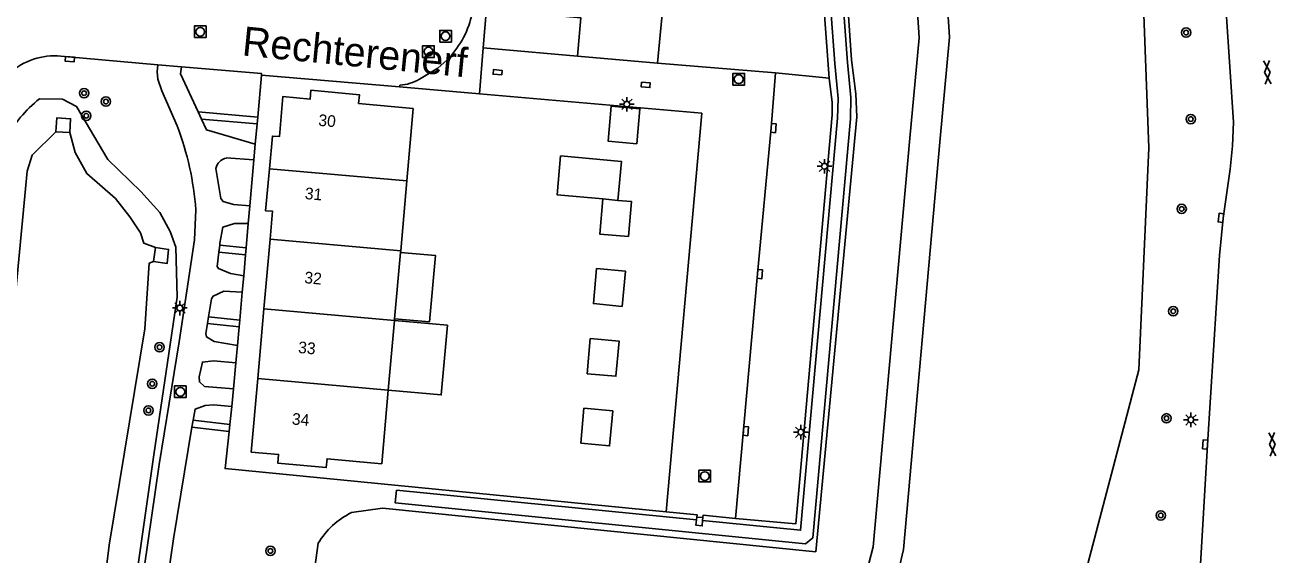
# Model space of a CAD drawing. Extents: x 124000 to 128010, y 398999 to 403000.
# Drawn here: x 126458.5 to 126565.7, y 400224.1 to 400269.5 of the extents above; entities that cross this region are included whole.
import ezdxf

# ---------------------------------------------------------------- set-up
doc = ezdxf.new("R2010")
doc.units = 0
for name, color, linetype in [('gg-afsc-erfafscheiding', 7, 'Continuous'), ('gg-anno-huisnummerreeks BGT', 7, 'Continuous'), ('gg-anno-openbare ruimte label', 7, 'Continuous'), ('gg-bbg-bijgebouw', 7, 'Continuous'), ('gg-bbg-hoofdgebouw', 7, 'Continuous'), ('gg-bbg-luifel en loopbrug', 7, 'Continuous'), ('gg-bbg-tussenscheiding', 7, 'Continuous'), ('gg-knt-bovenkant onderkant talud', 7, 'Continuous'), ('gg-knt-verharding', 7, 'Continuous'), ('gg-knt-verharding nz', 7, 'Continuous'), ('gg-kntw-greppel-droge sloot', 7, 'Continuous'), ('gg-kntw-waterlijn', 7, 'Continuous'), ('gg-kwrk-uitstroombak niveau min 01', 7, 'Continuous'), ('gt-grn-weggrens', 7, 'Continuous'), ('gt-symb-boom', 7, 'Continuous'), ('gt-symb-gesloten verharding', 7, 'Continuous'), ('gt-symb-kolk', 7, 'Continuous'), ('gt-symb-kolk center center', 7, 'Continuous'), ('gt-symb-lichtmast', 7, 'Continuous'), ('gt-symb-rioolschacht', 7, 'Continuous')]:
    doc.layers.add(name, color=color, linetype=linetype)

# ---------------------------------------------------------------- blocks, each defined once
blk = doc.blocks.new('gt0-KOLK')
at = {"layer": 'gt-symb-kolk'}
blk.add_lwpolyline([(0, 0), (0.38, 0), (0.38, 0.4), (-0.38, 0.4), (-0.38, 0), (0, 0)], dxfattribs=at)
blk = doc.blocks.new('gt0-GESVH1')
at = {"layer": 'gt-symb-gesloten verharding'}
for p, q in [((-0.99, -0.26), (0.01, 0.24)), ((0.01, -0.26), (-0.99, 0.24)), ((0.01, 0.24), (1.01, -0.26)), ((1.01, 0.24), (0.01, -0.26))]:
    blk.add_line(p, q, dxfattribs=at)
blk = doc.blocks.new('gt0-LMAST')
at = {"layer": 'gt-symb-lichtmast'}
for p, q in [((-0.18, 0.17), (-0.45, 0.44)), ((-0.01, 0.25), (-0.01, 0.62)), ((0.17, 0.17), (0.44, 0.44)), ((-0.26, 0), (-0.63, 0)), ((-0.18, -0.18), (-0.45, -0.45)), ((-0.01, -0.25), (-0.01, -0.63)), ((0.44, -0.45), (0.17, -0.18)), ((0.24, 0), (0.62, 0))]:
    blk.add_line(p, q, dxfattribs=at)
blk.add_circle((-0.01, 0), 0.25, dxfattribs=at)
blk = doc.blocks.new('gt0-BOOM')
at = {"layer": 'gt-symb-boom'}
for radius in [0.4, 0.2]:
    blk.add_circle((0, 0), radius, dxfattribs=at)
blk = doc.blocks.new('gt0-RS')
at = {"layer": 'gt-symb-rioolschacht'}
blk.add_lwpolyline([(-0.5, -0.5), (0.5, -0.5), (0.5, 0.5), (-0.5, 0.5)], close=True, dxfattribs=at)
blk.add_circle((0, 0), 0.375, dxfattribs=at)
blk = doc.blocks.new('gt0-KOLKCC')
at = {"layer": 'gt-symb-kolk center center'}
blk.add_lwpolyline([(-0.38, 0.2), (0.37, 0.2), (0.37, -0.2), (-0.38, -0.2)], close=True, dxfattribs=at)

msp = doc.modelspace()

# ---------------------------------------------------------------- linework, layer by layer
at = {"layer": 'gg-afsc-erfafscheiding'}
for p, q in [((126527.41, 400264.91), (126526.42, 400277.93)), ((126476.04, 400235.23), (126476.21, 400236.77)), ((126475.98, 400234.65), (126476.04, 400235.23))]:
    msp.add_line(p, q, dxfattribs=at)
msp.add_lwpolyline([(126513.43, 400227.75), (126475.62, 400231.47), (126475.98, 400234.65)], dxfattribs=at)
at = {"layer": 'gg-bbg-bijgebouw'}
msp.add_line((126508, 400254.56), (126509.3, 400254.44), dxfattribs=at)
for points in [[(126510.91, 400259.29), (126508.45, 400259.51), (126508.72, 400262.51), (126511.18, 400262.29), (126510.91, 400259.29)], [(126510.2, 400251.33), (126507.74, 400251.55), (126508, 400254.56)], [(126509.3, 400254.44), (126510.47, 400254.34), (126510.2, 400251.33)], [(126509.67, 400245.36), (126507.2, 400245.59), (126507.47, 400248.59), (126509.95, 400248.36), (126509.67, 400245.36)], [(126506.66, 400239.59), (126506.93, 400242.6), (126509.4, 400242.39), (126509.13, 400239.37), (126506.66, 400239.59)], [(126506.11, 400233.63), (126506.39, 400236.63), (126508.86, 400236.4), (126508.58, 400233.4), (126506.11, 400233.63)]]:
    msp.add_lwpolyline(points, dxfattribs=at)
at = {"layer": 'gg-bbg-hoofdgebouw'}
for p, q in [((126512.7, 400266.18), (126513.55, 400275.49)), ((126505.82, 400266.79), (126512.7, 400266.18)), ((126491.76, 400262.32), (126491.21, 400256.1)), ((126491.21, 400256.1), (126490.68, 400250.12)), ((126479.49, 400251.12), (126478.96, 400245.14)), ((126490.66, 400249.98), (126490.16, 400244.29)), ((126490.68, 400250.12), (126490.66, 400249.98)), ((126478.96, 400245.14), (126478.43, 400239.17)), ((126490.14, 400244.15), (126489.61, 400238.17)), ((126490.16, 400244.29), (126490.14, 400244.15)), ((126489.61, 400238.17), (126489.05, 400231.88))]:
    msp.add_line(p, q, dxfattribs=at)
for points in [[(126501.32, 400270.5), (126506.11, 400270.08), (126505.82, 400266.79)], [(126491.76, 400262.32), (126487.07, 400262.74), (126487.14, 400263.49), (126482.99, 400263.87), (126482.92, 400263.12), (126480.58, 400263.34), (126480.28, 400259.9), (126479.68, 400259.95), (126479.43, 400257.15)], [(126479.43, 400257.15), (126479.1, 400253.55), (126479.7, 400253.5), (126479.49, 400251.12)], [(126478.43, 400239.17), (126477.87, 400232.88), (126480.21, 400232.67), (126480.15, 400231.92), (126484.3, 400231.55), (126484.37, 400232.3), (126489.05, 400231.88)]]:
    msp.add_lwpolyline(points, dxfattribs=at)
at = {"layer": 'gg-bbg-luifel en loopbrug'}
for points in [[(126508, 400254.56), (126504.1, 400254.91), (126504.39, 400258.24), (126509.6, 400257.77), (126509.3, 400254.44)], [(126490.66, 400249.98), (126493.65, 400249.72), (126493.14, 400244.03), (126490.16, 400244.29)], [(126489.61, 400238.17), (126494.15, 400237.77), (126494.68, 400243.74), (126490.14, 400244.15)]]:
    msp.add_lwpolyline(points, dxfattribs=at)
at = {"layer": 'gg-bbg-tussenscheiding'}
for p, q in [((126479.43, 400257.15), (126491.21, 400256.1)), ((126490.68, 400250.12), (126479.49, 400251.12)), ((126478.96, 400245.14), (126490.14, 400244.15)), ((126478.43, 400239.17), (126489.61, 400238.17))]:
    msp.add_line(p, q, dxfattribs=at)
at = {"layer": 'gg-knt-bovenkant onderkant talud'}
for points in [[(126538.48, 400402.38), (126542.87, 400398.56), (126545.53, 400392.35), (126546.83, 400386.49), (126547.29, 400376.85), (126553.13, 400307.56), (126553.68, 400288.63), (126554.81, 400258.94), (126553.96, 400239.93), (126548.25, 400218.3)], [(126530.43, 400221.91), (126531.18, 400224.77), (126534.31, 400259.76), (126535.13, 400268.36), (126532.26, 400312.24), (126527.14, 400379.17), (126525.89, 400397.4), (126525.5, 400401.88)], [(126486.47, 400227.7), (126489.11, 400228.06), (126526.26, 400224.34), (126529.79, 400261.6), (126529.7, 400263.55), (126529.32, 400266.47), (126526.29, 400310.88), (126526.47, 400312.13), (126527.05, 400313.76), (126527.2, 400314.94), (126525.86, 400333.47), (126524.14, 400355.31), (126522.63, 400356.82), (126519.42, 400400.63)], [(126533.83, 400397.23), (126534.14, 400396.8), (126534.87, 400391.28), (126533.56, 400387.8), (126531.41, 400384.85), (126529.73, 400379.37), (126534.86, 400312.42), (126537.73, 400268.42), (126536.89, 400259.41), (126533.77, 400224.54), (126532.72, 400220.02)], [(126459.72, 400263.13), (126461.7, 400263.12), (126462.9, 400262.48), (126465.57, 400257.95), (126468.4, 400255.21), (126470.04, 400253.39), (126470.92, 400251.76), (126471.41, 400250.42), (126471.53, 400246.14), (126469.53, 400232.65), (126468.05, 400222.44)], [(126483.08, 400217.43), (126483.01, 400220.72), (126483.61, 400225.07)]]:
    msp.add_lwpolyline(points, dxfattribs=at)
for centre, radius, start, end in [((126467.24, 400253.81), 11.98, 128.901, 150.5965), ((126489.48, 400221.54), 6.85, 116.1151, 149.0183)]:
    msp.add_arc(centre, radius, start, end, dxfattribs=at)
at = {"layer": 'gg-knt-verharding'}
for p, q in [((126561.35, 400272), (126561.74, 400265.88)), ((126498.02, 400270.87), (126497.76, 400267.49)), ((126497.76, 400267.49), (126505.82, 400266.79)), ((126469.87, 400266.05), (126461.85, 400266.76)), ((126471.88, 400265.88), (126469.87, 400266.05)), ((126512.7, 400266.18), (126522.8, 400265.36)), ((126478.42, 400261.57), (126478.75, 400265.17)), ((126490.59, 400264.15), (126478.75, 400265.17)), ((126522.8, 400265.36), (126527.41, 400264.91)), ((126497.42, 400263.55), (126490.59, 400264.15)), ((126473.61, 400261.39), (126473.32, 400262.01)), ((126478.42, 400261.57), (126473.32, 400262.01)), ((126478.37, 400260.99), (126478.42, 400261.57)), ((126478.37, 400260.99), (126473.61, 400261.39)), ((126478.21, 400259.24), (126478.37, 400260.99)), ((126478.21, 400259.24), (126478.09, 400257.92)), ((126478.09, 400257.92), (126475.73, 400258.07)), ((126478.09, 400257.92), (126477.75, 400253.97)), ((126477.75, 400253.97), (126477.6, 400252.46)), ((126477.42, 400250.36), (126477.6, 400252.46)), ((126475.17, 400250.59), (126475.09, 400249.99)), ((126477.38, 400249.77), (126475.09, 400249.99)), ((126475.17, 400250.59), (126477.42, 400250.36)), ((126477.23, 400247.98), (126477.38, 400249.77)), ((126477.38, 400249.77), (126477.42, 400250.36)), ((126477.23, 400247.98), (126477.1, 400246.57)), ((126477.1, 400246.57), (126476.89, 400244.19)), ((126474.21, 400244.47), (126474.12, 400243.9)), ((126474.21, 400244.47), (126476.89, 400244.19)), ((126476.84, 400243.6), (126474.12, 400243.9)), ((126476.84, 400243.6), (126476.7, 400242.01)), ((126476.89, 400244.19), (126476.84, 400243.6)), ((126476.7, 400242.01), (126476.55, 400240.52)), ((126476.55, 400240.52), (126476.34, 400238.29)), ((126476.34, 400238.29), (126476.21, 400236.77)), ((126472.89, 400235.61), (126472.79, 400235)), ((126475.98, 400234.65), (126472.79, 400235)), ((126472.89, 400235.61), (126476.04, 400235.23))]:
    msp.add_line(p, q, dxfattribs=at)
for points in [[(126469.87, 400266.05), (126469.81, 400265.45), (126469.86, 400264.83), (126470.2, 400263.81), (126471.53, 400260.81)], [(126473.32, 400262.01), (126471.8, 400265.29), (126471.88, 400265.88)], [(126478.75, 400265.17), (126478.75, 400265.3), (126471.88, 400265.88)], [(126561.74, 400265.88), (126562.07, 400261.15), (126561.98, 400259.12), (126561.79, 400257.1), (126561.18, 400252.92), (126560.86, 400249.72), (126559.83, 400233.51), (126559.15, 400221.82)], [(126527.41, 400264.91), (126527.66, 400262.81), (126527.67, 400261.77), (126524.55, 400226.74), (126519.39, 400227.2)], [(126513.43, 400227.75), (126516.48, 400261.9), (126497.42, 400263.55)], [(126478.21, 400259.24), (126474.03, 400260.47), (126473.61, 400261.39)], [(126474.83, 400257.18), (126475.25, 400254.61), (126475.45, 400254.34), (126476.36, 400254.08), (126477.75, 400253.97)], [(126468.68, 400222.94), (126469.97, 400231.8), (126471.69, 400242.31), (126473.01, 400251.05), (126473.12, 400253.62)], [(126477.6, 400252.46), (126476.42, 400252.47), (126475.42, 400252.14), (126475.19, 400250.77), (126475.17, 400250.59)], [(126475.09, 400249.99), (126474.94, 400248.76), (126475.05, 400248.6), (126476.1, 400248.17), (126477.23, 400247.98)], [(126477.1, 400246.57), (126475.51, 400246.65), (126474.6, 400246.22), (126474.46, 400246.01), (126474.21, 400244.47)], [(126474.12, 400243.9), (126473.98, 400243.04), (126474.03, 400242.74), (126474.69, 400242.36), (126476.7, 400242.01)], [(126476.55, 400240.52), (126474.63, 400240.7), (126473.69, 400240.58), (126473.4, 400239.33), (126473.43, 400238.89), (126473.87, 400238.48), (126476.34, 400238.29)], [(126476.21, 400236.77), (126474.62, 400236.91), (126473.91, 400236.88), (126473.05, 400236.55), (126472.89, 400235.61)], [(126472.79, 400235), (126471.21, 400225.45), (126470.62, 400221.5)], [(126516.06, 400227.31), (126516.08, 400227.51), (126513.43, 400227.75)], [(126519.39, 400227.2), (126516.6, 400227.46), (126516.58, 400227.26)]]:
    msp.add_lwpolyline(points, dxfattribs=at)
for centre, radius, start, end in [((126461.02, 400261.02), 5.8, 81.7553, 176.0946), ((126447.57, 400251.73), 25.62, 4.2239, 20.7544), ((126475.98, 400256.91), 1.18, 102.4235, 167.1911)]:
    msp.add_arc(centre, radius, start, end, dxfattribs=at)
at = {"layer": 'gg-knt-verharding nz'}
msp.add_line((126490.6, 400264.3), (126490.59, 400264.15), dxfattribs=at)
for points in [[(126492.3, 400264.82), (126493.85, 400265.75), (126494.89, 400266.67), (126495.48, 400267.47)], [(126519.39, 400227.2), (126521.27, 400248.14), (126522.43, 400260.65), (126522.8, 400265.36)]]:
    msp.add_lwpolyline(points, dxfattribs=at)
for centre, radius, start, end in [((126489.5, 400271.87), 7.43, 323.6662, 357.6091), ((126490.38, 400268.05), 3.75, 273.3379, 300.7824)]:
    msp.add_arc(centre, radius, start, end, dxfattribs=at)
at = {"layer": 'gg-kntw-greppel-droge sloot'}
for points in [[(126516.03, 400227.07), (126490.32, 400229.61), (126490.21, 400228.52), (126525.39, 400225.03), (126526, 400225.53), (126529.23, 400261.42), (126529.27, 400263.24), (126528.99, 400266.26), (126525.66, 400311.01), (126525.61, 400311.87), (126526.33, 400313.76), (126526.54, 400314.9), (126526.55, 400315.03), (126525.29, 400333.95), (126523.59, 400354.72), (126523.47, 400355.02), (126522.13, 400356.72), (126518.63, 400401.82)], [(126516.56, 400227.01), (126524.95, 400226.18), (126528.13, 400261.47), (126528.17, 400263.17), (126527.89, 400266.17), (126524.56, 400310.94), (126524.54, 400312.16), (126525.29, 400314.1), (126525.45, 400315.02), (126524.19, 400333.88), (126522.77, 400351.2)]]:
    msp.add_lwpolyline(points, dxfattribs=at)
at = {"layer": 'gg-kntw-waterlijn'}
for points in [[(126456.67, 400225.06), (126456.11, 400226.72), (126457.3, 400242.46), (126458.65, 400256.94), (126459.08, 400258.3), (126461.11, 400260.31)], [(126462.32, 400260.24), (126462.77, 400258.53), (126463.79, 400256.73), (126466.23, 400254.59), (126467.45, 400253.03), (126468.37, 400251.66), (126468.66, 400250.76), (126469.66, 400250.41)], [(126469.49, 400249.21), (126469.12, 400249.05), (126468.76, 400243.44), (126465.69, 400224.9), (126465.19, 400220.77)]]:
    msp.add_lwpolyline(points, dxfattribs=at)
at = {"layer": 'gg-kwrk-uitstroombak niveau min 01'}
for p, q in [((126462.32, 400260.24), (126461.11, 400260.31)), ((126469.66, 400250.41), (126469.49, 400249.21)), ((126516.06, 400227.31), (126516.03, 400227.07)), ((126516.58, 400227.26), (126516.06, 400227.31)), ((126516.56, 400227.01), (126516.58, 400227.26))]:
    msp.add_line(p, q, dxfattribs=at)
for points in [[(126461.11, 400260.31), (126461.21, 400261.52), (126462.38, 400261.43), (126462.32, 400260.24)], [(126469.49, 400249.21), (126470.67, 400249.04), (126470.79, 400250.24), (126469.66, 400250.41)], [(126516.56, 400227.01), (126516.52, 400226.55), (126515.97, 400226.62), (126516.03, 400227.07)]]:
    msp.add_lwpolyline(points, dxfattribs=at)
at = {"layer": 'gt-grn-weggrens'}
msp.add_line((126497.76, 400267.49), (126497.42, 400263.55), dxfattribs=at)

# ---------------------------------------------------------------- block references
at = {"layer": 'gt-symb-boom'}
for p in [(126558, 400268.81), (126463.54, 400263.62), (126465.41, 400262.9), (126463.73, 400261.69), (126558.4, 400261.4), (126557.62, 400253.71), (126556.9, 400244.94), (126470.01, 400241.86), (126469.38, 400238.73), (126469.06, 400236.44), (126556.32, 400235.77), (126555.83, 400227.45), (126479.51, 400224.41)]:
    msp.add_blockref('gt0-BOOM', p, dxfattribs=at)
at = {"layer": 'gt-symb-gesloten verharding'}
for p, rotation in [((126564.97, 400265.41), -86.04496236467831), ((126565.38, 400233.53), 93.49769526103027)]:
    msp.add_blockref('gt0-GESVH1', p, dxfattribs=dict(at, rotation=rotation))
at = {"layer": 'gt-symb-kolk'}
for p, rotation in [((126462.34, 400266.73), 176.03454819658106), ((126522.43, 400260.65), -95.28502197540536), ((126561.18, 400252.92), 83.68511557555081), ((126521.27, 400248.14), -95.15570518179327), ((126520.06, 400234.69), -95.08264452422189), ((126559.83, 400233.51), 86.44511132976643)]:
    msp.add_blockref('gt0-KOLK', p, dxfattribs=dict(at, rotation=rotation))
at = {"layer": 'gt-symb-kolk center center'}
for p, rotation in [((126498.98, 400265.41), 174.87716703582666), ((126511.69, 400264.33), -4.507637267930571)]:
    msp.add_blockref('gt0-KOLKCC', p, dxfattribs=dict(at, rotation=rotation))
at = {"layer": 'gt-symb-lichtmast'}
for p in [(126510.07, 400262.67), (126527.01, 400257.36), (126471.76, 400245.22), (126558.42, 400235.64), (126524.98, 400234.58)]:
    msp.add_blockref('gt0-LMAST', p, dxfattribs=at)
at = {"layer": 'gt-symb-rioolschacht'}
for p in [(126473.5, 400268.88), (126494.52, 400268.5), (126493.06, 400267.18), (126519.65, 400264.81), (126471.79, 400238.04), (126516.74, 400230.82)]:
    msp.add_blockref('gt0-RS', p, dxfattribs=at)

# ---------------------------------------------------------------- texts
at = {"layer": 'gg-anno-huisnummerreeks BGT'}
for s, rotation, p in [('30', 354.9, (126483.59, 400260.83)), ('31', 354.8, (126482.43, 400254.56)), ('32', 354.9, (126482.39, 400247.35)), ('33', 354.9, (126481.86, 400241.37)), ('34', 354.9, (126481.32, 400235.24))]:
    msp.add_text(s, height=1, rotation=rotation, dxfattribs=at).set_placement(p)
at = {"layer": 'gg-anno-openbare ruimte label'}
msp.add_text('Rechterenerf', height=2.5, rotation=354.4, dxfattribs=at).set_placement((126477.02, 400266.86))

doc.saveas('drawing.dxf')
